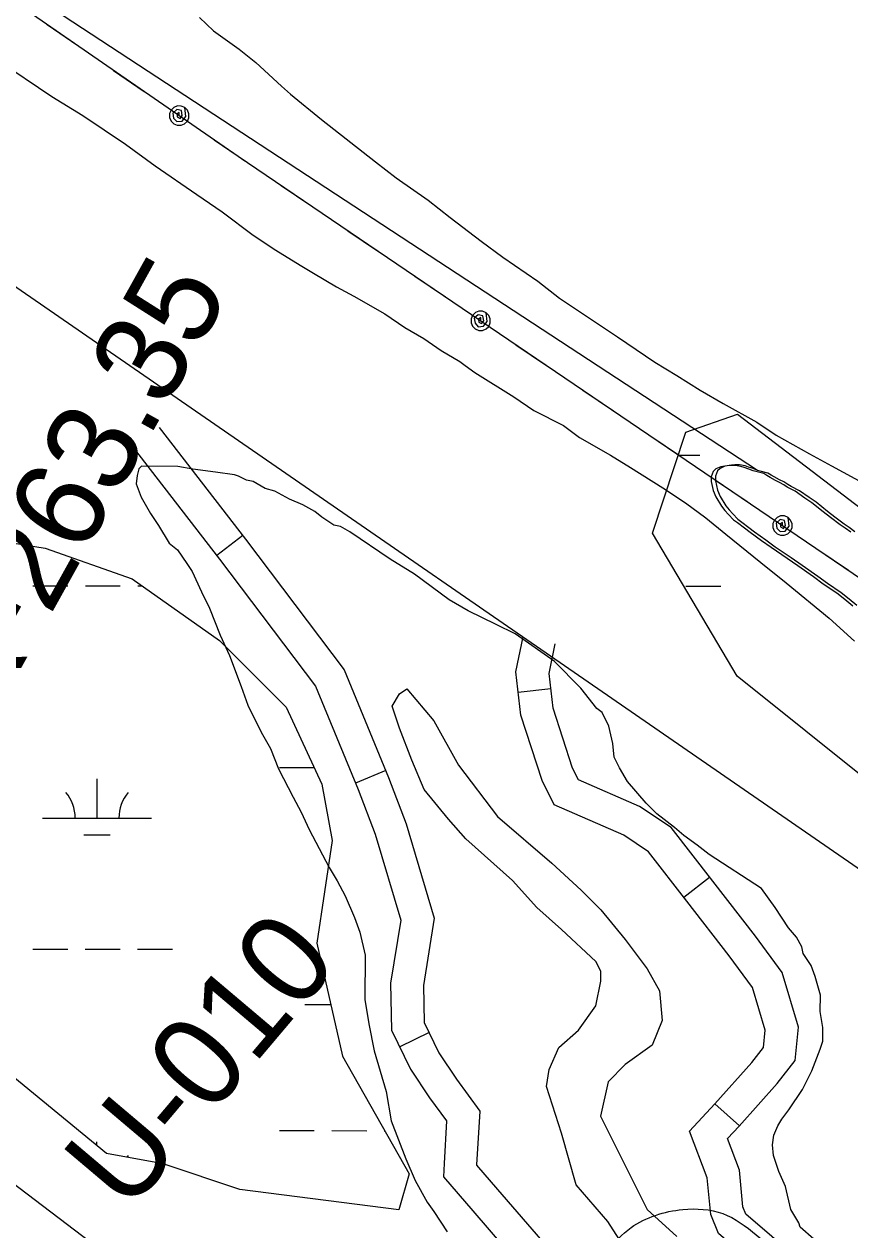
# Model space of a CAD drawing. Extents: x 3245246 to 3283090, y 806824 to 832173.
# Drawn here: x 3268416 to 3269172, y 822143 to 823248 of the extents above; entities that cross this region are included whole.
import ezdxf

# ---------------------------------------------------------------- set-up
doc = ezdxf.new("R2010")
doc.units = 0
for name, color, linetype in [('V-RIVR-RANG-IDEN', 7, 'Continuous'), ('V-ROAD-CNTR', 7, 'Continuous'), ('V-SITE-VEGE', 7, 'Continuous'), ('V-TOPO-MINR', 7, 'Continuous'), ('V-TOPO-SHOR', 7, 'Continuous'), ('V-UTIL-LINE', 7, 'Continuous'), ('V-WETL-SWMP', 7, 'Continuous')]:
    doc.layers.add(name, color=color, linetype=linetype)

msp = doc.modelspace()

# ---------------------------------------------------------------- linework, layer by layer
at = {"layer": 'V-ROAD-CNTR'}
for p, q in [((3268616.3, 822779.3), (3268592.6, 822761)), ((3268868.7, 822635.9), (3268898.5, 822639.3)), ((3268747.4, 822564), (3268719.6, 822552.5)), ((3269020.3, 822448), (3269044, 822466.4)), ((3268787.1, 822324), (3268760.1, 822310.9)), ((3269048.8, 822258.8), (3269071.2, 822238.8))]:
    msp.add_line(p, q, dxfattribs=at)
for points in [[(3268539.9, 822878.2), (3268618.9, 822776), (3268709.2, 822656.3), (3268750, 822557.7), (3268766.1, 822515.4), (3268791.8, 822429), (3268781.9, 822367.1), (3268782.6, 822333.4), (3268796, 822305.6), (3268812, 822281.5), (3268833.5, 822252.2), (3268830.6, 822202.8), (3268830.6, 822202.7), (3268849.8, 822180.4), (3268894.9, 822128), (3268917, 822089.3), (3268921.3, 822061.4), (3268914.7, 822034.3), (3268880, 821982.4), (3268823, 821904.1), (3268804.6, 821875.1)], [(3268516.1, 822859.9), (3268595.1, 822757.8), (3268683, 822641.3), (3268722.1, 822546.6), (3268737.7, 822505.8), (3268761.1, 822427), (3268751.8, 822369.2), (3268752.7, 822326.3), (3268769.9, 822290.7), (3268787.4, 822264.3), (3268803, 822243.2), (3268800.7, 822204.2), (3268800.2, 822192.1), (3268827.1, 822160.8), (3268870.2, 822110.6)], [(3269396.4, 821742.5), (3269376.9, 821770.7), (3269344.4, 821814.7), (3269276.5, 821903.6), (3269176.7, 822011), (3269128.6, 822073.8), (3269052, 822140), (3269045, 822157.4), (3269041.8, 822191.1), (3269025.4, 822233.8), (3269048.7, 822258.7), (3269082.7, 822296.7), (3269093.3, 822310.3), (3269094.9, 822326.2), (3269083.2, 822365.5), (3269062, 822394.4), (3269023.1, 822444.3), (3268988, 822489.7), (3268965.3, 822504.8), (3268901.7, 822532.6), (3268890.6, 822555), (3268871.1, 822614.7), (3268866.5, 822654.4), (3268873.3, 822686.4)], [(3269150.6, 822094.5), (3269077.1, 822157.9), (3269074.4, 822164.6), (3269071.3, 822198), (3269060.2, 822227), (3269070.9, 822238.4), (3269105.7, 822277.4), (3269122.3, 822298.6), (3269125.3, 822329.1), (3269110.4, 822379), (3269086, 822412.5), (3269046.8, 822462.7), (3269008.7, 822512), (3268979.7, 822531.3), (3268923.8, 822555.7), (3268918.5, 822566.3), (3268900.6, 822621.1), (3268896.9, 822653), (3268902.6, 822680.2)]]:
    msp.add_lwpolyline(points, dxfattribs=at)
for points in [[(3268555, 824466.2), (3268928.1, 824288.4), (3269383.1, 824061.9), (3269668.7, 823890.1), (3270076.6, 823640.1), (3270419.3, 823451), (3270842, 823197.9), (3271162.2, 823029.4), (3271548.3, 822792.5), (3271898.4, 822578.4), (3272236.9, 822400.3), (3272509.8, 822239.3), (3272743.9, 822091.3), (3273013.6, 821941.1), (3273341, 821721.2), (3273731.8, 821490.1), (3274189.2, 821175), (3274593.6, 820901.2), (3274916.7, 820684.3), (3275373.2, 820360), (3275676.6, 820161), (3275802.4, 820045.1), (3275896.2, 819928), (3275965.2, 819818.6), (3276015.1, 819699.5), (3276044.4, 819586.7), (3276100.5, 819413), (3276190.9, 819208.3), (3276292.5, 819051.8), (3276415.5, 818926.3), (3276568.2, 818833.9), (3276716.2, 818768.8), (3276924.8, 818729), (3277119.9, 818725), (3277260.8, 818758.2)], [(3265843.1, 823432.9), (3265859, 823417.1), (3265884.4, 823393.5), (3265921.6, 823385.9), (3265988.6, 823351.1), (3266047.2, 823332.3), (3266110.9, 823317.7), (3266174.6, 823302.5), (3266237.9, 823256.1), (3266319, 823213.7), (3266446.2, 823144), (3266598.2, 823070.2), (3266698.3, 823024.2), (3266809.8, 822977.5), (3266902.8, 822954.7), (3266981.5, 822929.4), (3267047, 822922.9), (3267126.7, 822927), (3267196.8, 822934.5), (3267240.8, 822931.2), (3267315.5, 822929), (3267389.5, 822902.9), (3267472.5, 822855.3), (3267548.2, 822799.1), (3267673.2, 822703.2), (3267729.5, 822659.2), (3267800.8, 822580), (3267841.6, 822514.8), (3267890.4, 822443.6), (3267961.5, 822390.3), (3268026.2, 822347.9), (3268097.5, 822313.7), (3268226.8, 822221.5), (3268328.9, 822136.2), (3268438, 822030.2), (3268539.6, 821913.7), (3268611.4, 821855), (3268669.7, 821833), (3268741.6, 821835.2), (3268781, 821862.3), (3268824.2, 821916.6), (3268873.1, 822006.3), (3268932.5, 822098.1), (3268972.1, 822145.5), (3269019.4, 822162), (3269056, 822158.3), (3269086.7, 822138.7), (3269215.7, 821995.6), (3269467.1, 821682.5), (3269665, 821425.3), (3269890.2, 821132.3), (3269935.6, 821060.8), (3269937.8, 820947), (3269911.9, 820878.4), (3269882.4, 820803.4), (3269850.4, 820754.7), (3269820.8, 820702.9), (3269847.5, 820661.4), (3269995.3, 820504.9), (3270135.1, 820342.3), (3270215.8, 820249.2), (3270280.9, 820161.5), (3270409.8, 819983.2), (3270585.2, 819734.7), (3270723.1, 819531.2), (3270847.8, 819342.2), (3270941.2, 819194.9), (3271024.2, 819065), (3271103.7, 818956), (3271217.9, 818809.2), (3271322.1, 818665), (3271450.9, 818481.1), (3271547.8, 818329.9), (3271656.2, 818159), (3271778.9, 817965.4), (3271939, 817707.5), (3272036.6, 817466.5), (3272126.7, 817285.3), (3272211.9, 817051.1), (3272318, 816867.5), (3272429.4, 816683.2), (3272508.6, 816556.2), (3272571.6, 816398.7), (3272670.4, 816197), (3272779.9, 816022.9), (3272872.1, 815803.2), (3272964.7, 815556.6)]]:
    msp.add_spline(points, degree=3, dxfattribs=at)
at = {"layer": 'V-SITE-VEGE'}
for p, q in [((3268576.6, 823253.8), (3268589.5, 823241.7)), ((3268589.5, 823241.7), (3268613.1, 823224.7)), ((3268613.1, 823224.7), (3268628.4, 823212.5)), ((3268389.8, 823216.2), (3268441.5, 823181.4)), ((3268628.4, 823212.5), (3268651.9, 823190.8)), ((3268651.9, 823190.8), (3268660.2, 823183.5)), ((3268441.5, 823181.4), (3268469.8, 823164)), ((3268660.2, 823183.5), (3268688.4, 823160.5)), ((3268469.8, 823164), (3268509.1, 823137.8)), ((3268688.4, 823160.5), (3268737.9, 823121.7)), ((3268509.1, 823137.8), (3268536.2, 823117.9)), ((3268737.9, 823121.7), (3268756.8, 823107.1)), ((3268536.2, 823117.9), (3268574.3, 823091.8)), ((3268756.8, 823107.1), (3268786.3, 823086.5)), ((3268574.3, 823091.8), (3268597.6, 823075.7)), ((3268786.3, 823086.5), (3268806.3, 823070.7)), ((3268597.6, 823075.7), (3268625.9, 823054.5)), ((3268806.3, 823070.7), (3268834.6, 823048.9)), ((3268625.9, 823054.5), (3268646.8, 823040.8)), ((3268834.6, 823048.9), (3268854.6, 823034.3)), ((3268646.8, 823040.8), (3268669, 823027.1)), ((3268854.6, 823034.3), (3268886.5, 823012.4)), ((3268669, 823027.1), (3268681.3, 823019.7)), ((3268681.3, 823019.7), (3268702.2, 823007.2)), ((3268886.5, 823012.4), (3268906.5, 822996.6)), ((3268702.2, 823007.2), (3268718.2, 822998.5)), ((3268718.2, 822998.5), (3268746.5, 822982.3)), ((3268906.5, 822996.6), (3268959.6, 822961.3)), ((3268746.5, 822982.3), (3268764.9, 822969.9)), ((3268764.9, 822969.9), (3268782.1, 822959.9)), ((3268782.1, 822959.9), (3268798.1, 822948.7)), ((3268959.6, 822961.3), (3268993.9, 822938.2)), ((3268798.1, 822948.7), (3268815.3, 822938.7)), ((3268815.3, 822938.7), (3268820.2, 822935)), ((3268820.2, 822935), (3268828.9, 822928.8)), ((3268993.9, 822938.2), (3269013.9, 822926)), ((3268828.9, 822928.8), (3268864.5, 822906.4)), ((3269013.9, 822926), (3269035.2, 822912.6)), ((3269035.2, 822912.6), (3269056.5, 822900.4)), ((3268864.5, 822906.4), (3268883, 822893.9)), ((3269056.5, 822900.4), (3269087.2, 822883.3)), ((3268883, 822893.9), (3268910, 822880.2)), ((3268910, 822880.2), (3268924.8, 822869)), ((3269087.2, 822883.3), (3269104.9, 822871.2)), ((3268924.8, 822869), (3268953.1, 822852.8)), ((3269104.9, 822871.2), (3269135.6, 822854.1)), ((3268953.1, 822852.8), (3268971.5, 822841.6)), ((3269135.6, 822854.1), (3269155.7, 822843.1)), ((3268519.8, 822834.2), (3268518.6, 822826.8)), ((3268521.1, 822840.4), (3268519.8, 822834.2)), ((3268523.6, 822842.8), (3268521.1, 822840.4)), ((3268556.9, 822842.6), (3268523.6, 822842.8)), ((3268570.5, 822840.1), (3268556.9, 822842.6)), ((3268591.4, 822837.5), (3268570.5, 822840.1)), ((3268608.7, 822835), (3268591.4, 822837.5)), ((3268612.4, 822833.7), (3268608.7, 822835)), ((3268619.8, 822830), (3268612.4, 822833.7)), ((3268971.5, 822841.6), (3269001.1, 822823)), ((3269155.7, 822843.1), (3269187.7, 822825.9)), ((3268518.6, 822826.8), (3268523.4, 822814.4)), ((3268625.9, 822828.7), (3268619.8, 822830)), ((3268637, 822822.5), (3268625.9, 822828.7)), ((3269001.1, 822823), (3269022, 822809.3)), ((3268523.4, 822814.4), (3268527.1, 822808.2)), ((3268645.6, 822819.9), (3268637, 822822.5)), ((3268659.2, 822812.5), (3268645.6, 822819.9)), ((3268671.5, 822807.5), (3268659.2, 822812.5)), ((3268527.1, 822808.2), (3268532, 822799.6)), ((3268682.5, 822801.2), (3268671.5, 822807.5)), ((3268688.7, 822796.3), (3268682.5, 822801.2)), ((3269022, 822809.3), (3269040.4, 822795.6)), ((3268532, 822799.6), (3268539.3, 822788.4)), ((3268699.8, 822788.8), (3268688.7, 822796.3)), ((3269040.4, 822795.6), (3269058.8, 822780.7)), ((3268539.3, 822788.4), (3268549.1, 822772.3)), ((3268705.9, 822787.5), (3268699.8, 822788.8)), ((3268714.5, 822782.6), (3268705.9, 822787.5)), ((3268751.4, 822757.7), (3268714.5, 822782.6)), ((3269058.8, 822780.7), (3269090.8, 822754.6)), ((3268549.1, 822772.3), (3268556.5, 822766.1)), ((3268556.5, 822766.1), (3268565.1, 822753.7)), ((3268773.6, 822744), (3268751.4, 822757.7)), ((3268565.1, 822753.7), (3268569.9, 822746.3)), ((3268569.9, 822746.3), (3268578.5, 822727.8)), ((3269090.8, 822754.6), (3269114.1, 822736)), ((3268805.5, 822720.4), (3268773.6, 822744)), ((3269114.1, 822736), (3269153.4, 822703.7)), ((3268578.5, 822727.8), (3268585.8, 822712.9)), ((3268585.8, 822712.9), (3268595.6, 822688.2)), ((3268822.7, 822710.4), (3268805.5, 822720.4)), ((3268848.6, 822697.9), (3268822.7, 822710.4)), ((3269153.4, 822703.7), (3269176.8, 822682.6)), ((3268865.8, 822689.2), (3268848.6, 822697.9)), ((3268595.6, 822688.2), (3268604.1, 822669.6)), ((3268901.5, 822664.3), (3268865.8, 822689.2)), ((3268604.1, 822669.6), (3268615, 822641.2)), ((3268926, 822639.5), (3268901.5, 822664.3)), ((3268615, 822641.2), (3268621.1, 822623.9)), ((3268940.7, 822620.9), (3268926, 822639.5)), ((3268621.1, 822623.9), (3268633.3, 822599.1)), ((3268945.6, 822617.2), (3268940.7, 822620.9)), ((3268951.7, 822604.8), (3268945.6, 822617.2)), ((3268955.4, 822588.7), (3268951.7, 822604.8)), ((3268633.3, 822599.1), (3268641.9, 822584.3)), ((3268641.9, 822584.3), (3268649.2, 822565.7)), ((3268956.5, 822576.4), (3268955.4, 822588.7)), ((3268961.4, 822566.5), (3268956.5, 822576.4)), ((3268649.2, 822565.7), (3268662.6, 822539.7)), ((3268968.7, 822554.1), (3268961.4, 822566.5)), ((3268985.9, 822534.3), (3268968.7, 822554.1)), ((3268662.6, 822539.7), (3268670, 822526.1)), ((3268670, 822526.1), (3268677.3, 822510)), ((3268995.7, 822524.4), (3268985.9, 822534.3)), ((3269011.7, 822511.9), (3268995.7, 822524.4)), ((3268677.3, 822510), (3268695.6, 822475.4)), ((3269020.3, 822504.5), (3269011.7, 822511.9)), ((3269032.6, 822495.8), (3269020.3, 822504.5)), ((3269043.7, 822487.1), (3269032.6, 822495.8)), ((3269091.6, 822456), (3269043.7, 822487.1)), ((3268695.6, 822475.4), (3268702.9, 822463)), ((3268702.9, 822463), (3268710.3, 822449.4)), ((3268710.3, 822449.4), (3268718.8, 822429.6)), ((3269103.9, 822438.6), (3269091.6, 822456)), ((3269116.1, 822420), (3269103.9, 822438.6)), ((3268718.8, 822429.6), (3268723.7, 822416)), ((3268723.7, 822416), (3268728.5, 822395)), ((3269123.5, 822411.4), (3269116.1, 822420)), ((3269128.4, 822402.7), (3269123.5, 822411.4)), ((3268728.5, 822395), (3268728.3, 822354.3)), ((3269129.6, 822396.5), (3269128.4, 822402.7)), ((3269136.9, 822385.4), (3269129.6, 822396.5)), ((3269140.6, 822375.5), (3269136.9, 822385.4)), ((3269145.4, 822358.2), (3269140.6, 822375.5)), ((3268728.3, 822354.3), (3268731.8, 822332)), ((3269145.3, 822343.4), (3269145.4, 822358.2)), ((3269147.7, 822328.6), (3269145.3, 822343.4)), ((3268731.8, 822332), (3268736.6, 822307.3)), ((3269147.6, 822316.2), (3269147.7, 822328.6)), ((3269145.1, 822308.8), (3269147.6, 822316.2)), ((3268736.6, 822307.3), (3268747.6, 822270.2)), ((3269137.6, 822289.1), (3269145.1, 822308.8)), ((3269128.9, 822271.9), (3269137.6, 822289.1)), ((3269116.5, 822253.4), (3269128.9, 822271.9)), ((3268747.6, 822270.2), (3268752.3, 822243.1)), ((3269110.2, 822244.8), (3269116.5, 822253.4)), ((3268752.3, 822243.1), (3268765.7, 822208.4)), ((3269102.7, 822230.1), (3269106.5, 822238.7)), ((3269106.5, 822238.7), (3269110.2, 822244.8)), ((3269101.5, 822221.4), (3269102.7, 822230.1)), ((3269102.6, 822211.6), (3269101.5, 822221.4)), ((3268765.7, 822208.4), (3268774.3, 822188.6)), ((3269107.5, 822196.7), (3269102.6, 822211.6)), ((3269113.6, 822183.1), (3269107.5, 822196.7)), ((3268774.3, 822188.6), (3268785.3, 822168.8)), ((3269118.4, 822162.1), (3269113.6, 822183.1)), ((3268785.3, 822168.8), (3268791.4, 822160.2)), ((3268791.4, 822160.2), (3268803.6, 822141.6)), ((3269125.8, 822149.7), (3269118.4, 822162.1)), ((3269127, 822146), (3269125.8, 822149.7)), ((3269139.3, 822134.8), (3269127, 822146))]:
    msp.add_line(p, q, dxfattribs=at)
at = {"layer": 'V-TOPO-MINR'}
msp.add_lwpolyline([(3268867.8, 821834.6), (3268216, 822330.3), (3268204.6, 822338.8), (3268193.2, 822347.3), (3268181.7, 822355.5), (3268170.2, 822363.8), (3268158.5, 822371.7), (3268146.7, 822379.5), (3268134.6, 822387), (3268122.4, 822394.2), (3267597.9, 822696.7), (3267450.9, 822778.2), (3267302.3, 822856.5)], dxfattribs=at)
at = {"layer": 'V-TOPO-SHOR'}
for p, q in [((3269087.8, 822839), (3266330.2, 824645.3)), ((3266287.5, 824470.2), (3270278.6, 821717))]:
    msp.add_line(p, q, dxfattribs=at)
for points in [[(3269177, 822782.8), (3269171.8, 822786.6), (3269167.2, 822789.7), (3269158.7, 822796.2), (3269151.9, 822801.4), (3269141.5, 822809.8), (3269135.1, 822814.1), (3269126.2, 822820.3), (3269118.8, 822824.1), (3269115.7, 822826.2), (3269111.8, 822828.4), (3269108.1, 822830.3), (3269103.2, 822833.1), (3269100.4, 822834.6), (3269097.3, 822836.5), (3269091.5, 822838.1), (3269087.8, 822839), (3269083.8, 822840.6), (3269079.5, 822842.1), (3269076.5, 822843.1), (3269071.2, 822844), (3269067.2, 822844), (3269063.9, 822843.7), (3269058, 822842.8), (3269053.7, 822840.7), (3269051.2, 822838.6), (3269049.3, 822833.7), (3269049.3, 822829.4), (3269051.1, 822821), (3269053.5, 822815.2), (3269058.7, 822806.5), (3269061.8, 822802.8), (3269065.1, 822799.1), (3269069.7, 822794.2), (3269073.4, 822791.7), (3269079.8, 822786.7), (3269085.1, 822782.7), (3269095.5, 822775.3), (3269104.1, 822769.1), (3269118.8, 822759.2), (3269128.6, 822752.3), (3269143, 822742.1), (3269151.9, 822735.6), (3269164.4, 822727.2), (3269171.8, 822721.3), (3269178.8, 822715.5)], [(3268966.6, 822126.2), (3268950.8, 822150.9), (3268921.6, 822184.6), (3268908.2, 822231.8), (3268894.7, 822274.6), (3268896.9, 822290.3), (3268905.9, 822310.5), (3268923.9, 822326.3), (3268939.7, 822348.7), (3268944.2, 822371.2), (3268944.2, 822380.2), (3268939.7, 822389.2), (3268908.2, 822418.4), (3268885.8, 822438.7), (3268863.3, 822463.4), (3268820.6, 822501.6), (3268804.9, 822519.6), (3268782.4, 822546.6), (3268771.2, 822573.6), (3268760, 822602.8), (3268753.2, 822623), (3268760, 822634.3), (3268766.7, 822638.8), (3268791.4, 822609.5), (3268813.9, 822569.1), (3268849.8, 822521.9), (3268899.3, 822479.1), (3268926.2, 822454.4), (3268944.2, 822436.4), (3268966.7, 822409.4), (3268986.9, 822382.4), (3268998.1, 822362.2), (3269000.4, 822335.2), (3268991.4, 822312.7), (3268966.6, 822294.8), (3268950.9, 822279), (3268944.1, 822247.6), (3268986.8, 822162.1), (3269013.8, 822137.4)]]:
    msp.add_lwpolyline(points, dxfattribs=at)
at = {"layer": 'V-UTIL-LINE'}
for points in [[(3266788.2, 824386.1), (3268612.1, 823126.7), (3269526, 822506.7), (3269963.3, 822199.3), (3270404.7, 821892.7), (3271333.3, 821250.9), (3271806.3, 820946), (3272136.7, 820481.8), (3272808.5, 819584.8), (3273151.4, 819138.5), (3273399.7, 818596.6), (3274946.2, 816474.3)], [(3268437.2, 823247.5), (3268465.2, 823228.1)], [(3268498.1, 823205.4), (3268526.1, 823186.1)], [(3268558.2, 823163.9), (3268558.2, 823166.8), (3268556.3, 823165.5), (3268556.4, 823162.7), (3268559, 823161.3), (3268561, 823164), (3268560.3, 823168.7), (3268556.1, 823169.4), (3268552.4, 823166.3), (3268553, 823161.7), (3268556, 823158.5), (3268560.8, 823158.9), (3268564.2, 823163.2), (3268563.3, 823171.3), (3268560.1, 823172.7), (3268556.6, 823172.8), (3268553.3, 823171.5), (3268550.8, 823169), (3268549.4, 823165.8), (3268549.4, 823162.3), (3268550.7, 823159), (3268553.1, 823156.5), (3268556.3, 823155.1), (3268559.8, 823155.1), (3268563.1, 823156.4), (3268565.6, 823158.8), (3268567, 823162), (3268567.1, 823165.6), (3268565.8, 823168.8), (3268563.3, 823171.3)], [(3268590.3, 823141.8), (3268612.1, 823126.7), (3268618.3, 823122.5)], [(3268651.4, 823100), (3268679.6, 823081)], [(3268712.7, 823058.5), (3268740.8, 823039.4)], [(3268773.9, 823017), (3268802, 822997.9)], [(3268834.3, 822976), (3268834.3, 822978.9), (3268832.4, 822977.5), (3268832.5, 822974.8), (3268835.1, 822973.4), (3268837.1, 822976.1), (3268836.3, 822980.7), (3268832.1, 822981.4), (3268828.4, 822978.3), (3268829.1, 822973.8), (3268832.1, 822970.5), (3268836.9, 822971), (3268840.3, 822975.3), (3268839.4, 822983.4), (3268836.1, 822984.8), (3268832.6, 822984.8), (3268829.4, 822983.5), (3268826.9, 822981), (3268825.5, 822977.8), (3268825.5, 822974.3), (3268826.8, 822971), (3268829.3, 822968.5), (3268832.5, 822967.2), (3268836, 822967.1), (3268839.3, 822968.5), (3268841.8, 822970.9), (3268843.1, 822974.2), (3268843.1, 822977.7), (3268841.8, 822980.9), (3268839.4, 822983.4)], [(3268866.6, 822954.1), (3268894.7, 822935)], [(3268927.8, 822912.5), (3268956, 822893.4)], [(3268989.1, 822871), (3269017.2, 822851.9)], [(3269050.3, 822829.4), (3269078.4, 822810.4)], [(3269110.7, 822788.5), (3269110.7, 822791.3), (3269108.8, 822790), (3269108.9, 822787.2), (3269111.5, 822785.9), (3269113.5, 822788.6), (3269112.7, 822793.2), (3269108.5, 822793.9), (3269104.8, 822790.8), (3269105.5, 822786.2), (3269108.5, 822783), (3269113.3, 822783.4), (3269116.7, 822787.8), (3269115.8, 822795.9), (3269112.5, 822797.3), (3269109, 822797.3), (3269105.8, 822796), (3269103.3, 822793.5), (3269101.9, 822790.3), (3269101.9, 822786.8), (3269103.2, 822783.5), (3269105.7, 822781), (3269108.9, 822779.6), (3269112.4, 822779.6), (3269115.7, 822780.9), (3269118.2, 822783.4), (3269119.5, 822786.6), (3269119.5, 822790.2), (3269118.2, 822793.4), (3269115.8, 822795.9)], [(3269143, 822766.6), (3269171.1, 822747.5)]]:
    msp.add_lwpolyline(points, dxfattribs=at)
at = {"layer": 'V-WETL-SWMP'}
for p, q in [((3269015.3, 822853), (3269035, 822853)), ((3268424.2, 822733.2), (3268456.2, 822733.2)), ((3268472.2, 822733.2), (3268504.2, 822733.2)), ((3268520.2, 822733.2), (3268524.4, 822733.2)), ((3269022.1, 822733), (3269054.1, 822732.9)), ((3268650, 822566.9), (3268681.8, 822566.9)), ((3268482.9, 822520.6), (3268482.9, 822556.6)), ((3268432.9, 822520.6), (3268532.9, 822520.6)), ((3268470.9, 822505.2), (3268494.9, 822505.2)), ((3268424, 822400.5), (3268456, 822400.5)), ((3268472, 822400.5), (3268504, 822400.5)), ((3268520, 822400.5), (3268552, 822400.5)), ((3268673.3, 822349.7), (3268697, 822349.7)), ((3268649.9, 822234.3), (3268681.9, 822234.3)), ((3268697.9, 822234.3), (3268729.9, 822234.2)), ((3268745.9, 822234.2), (3268746.3, 822234.2)), ((3268482.8, 822220.7), (3268482.8, 822223.9))]:
    msp.add_line(p, q, dxfattribs=at)
for points in [[(3269444.9, 822349.6), (3269069.3, 822650.4), (3268991.6, 822781.6), (3269022.3, 822874), (3269069.6, 822890.5), (3269240, 822760.3)], [(3269173.2, 822782.4), (3269168, 822786.1), (3269163.4, 822789.2), (3269154.8, 822795.7), (3269148, 822801), (3269137.6, 822809.4), (3269131.2, 822813.7), (3269122.3, 822819.9), (3269114.9, 822823.6), (3269111.9, 822825.8), (3269107.9, 822828), (3269104.2, 822829.8), (3269099.3, 822832.6), (3269096.5, 822834.2), (3269093.5, 822836.1), (3269087.6, 822837.6), (3269084, 822838.6), (3269080, 822840.1), (3269075.7, 822841.7), (3269072.6, 822842.6), (3269067.4, 822843.6), (3269063.4, 822843.6), (3269060, 822843.3), (3269054.1, 822842.4), (3269049.8, 822840.3), (3269047.3, 822838.1), (3269045.5, 822833.2), (3269045.4, 822828.9), (3269047.2, 822820.6), (3269049.7, 822814.8), (3269054.9, 822806.1), (3269057.9, 822802.4), (3269061.3, 822798.7), (3269065.9, 822793.7), (3269069.5, 822791.3), (3269076, 822786.3), (3269081.2, 822782.3), (3269091.6, 822774.8), (3269100.2, 822768.6), (3269114.9, 822758.7), (3269124.7, 822751.9), (3269139.1, 822741.7), (3269148, 822735.2), (3269160.6, 822726.8), (3269167.9, 822720.9), (3269175, 822715)], [(3268289.8, 822791.4), (3268435.4, 822767.9), (3268515.2, 822739.7), (3268595, 822683.3), (3268656, 822622.2), (3268688.9, 822551.7), (3268698.3, 822500), (3268684.2, 822406), (3268707.7, 822302.6), (3268768.7, 822194.6), (3268759.3, 822161.7), (3268613.8, 822180.5), (3268543.4, 822204), (3268491.7, 822213.4), (3268388.4, 822297.9)]]:
    msp.add_lwpolyline(points, dxfattribs=at)
for centre, start, end in [((3268427.7, 822521.1), 359.2032, 40.7468), ((3268538.2, 822521), 139.2032, 180.7468), ((3268538, 822188.4), 139.2032, 142.1529)]:
    msp.add_arc(centre, 35.2, start, end, dxfattribs=at)

# ---------------------------------------------------------------- texts
at = {"layer": 'V-RIVR-RANG-IDEN'}
for s, rotation, p in [('R-263.35', 60.8875, (3268382.7, 822602.9)), ('U-010', 49.7781, (3268510.9, 822157.3))]:
    msp.add_text(s, height=83, rotation=rotation, dxfattribs=at).set_placement(p)

doc.saveas('drawing.dxf')
